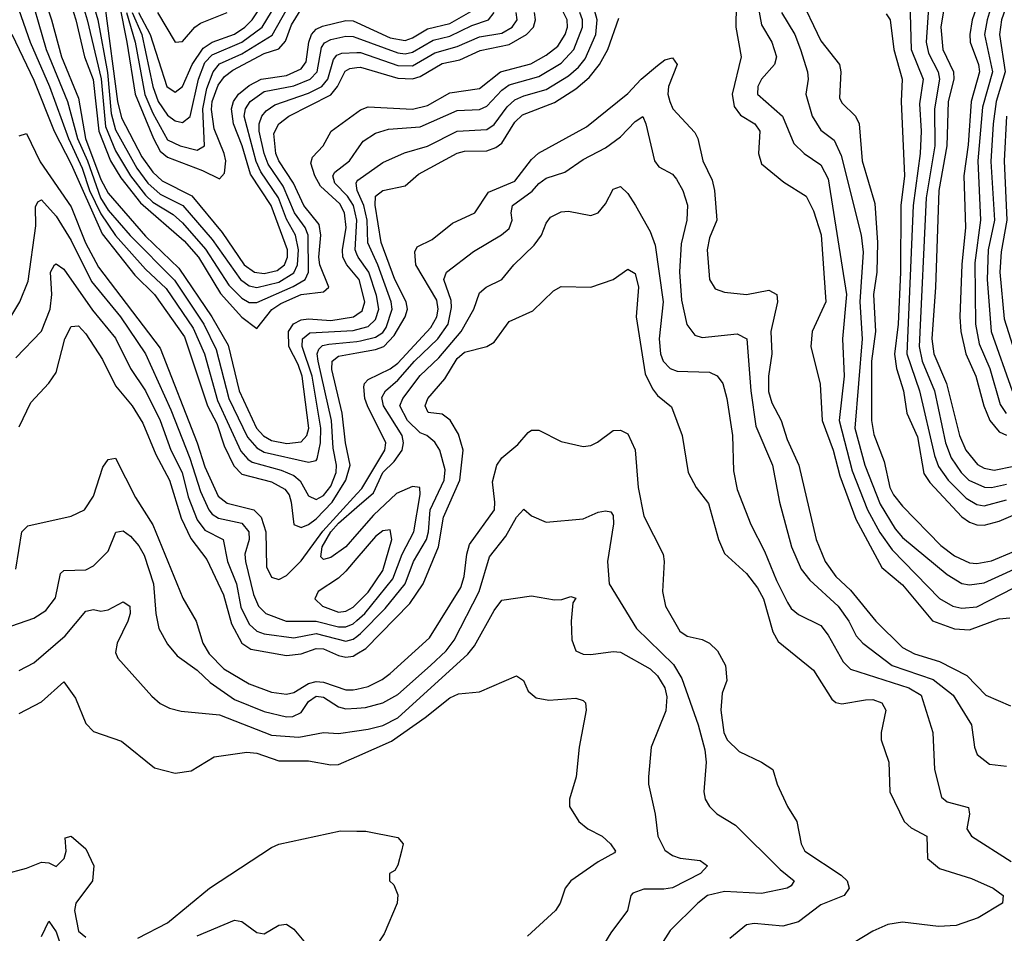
# Model space of a CAD drawing. Header units: inches. Extents: x 990535 to 1117859, y 769386 to 892122.
# Tile 1005 of 1056: x 1089091 to 1091744, y 843229 to 845690. Entities that reach past the tile are written whole.
import ezdxf

# ---------------------------------------------------------------- set-up
doc = ezdxf.new("R2010")
doc.units = ezdxf.units.IN
doc.header["$MEASUREMENT"] = 0
doc.layers.add('B0884', color=7, linetype='Continuous')
doc.layers.add('B0894', color=7, linetype='Continuous')

msp = doc.modelspace()

# ---------------------------------------------------------------- linework, layer by layer
at = {"layer": 'B0884', "color": 5}
for points, elevation in [([(1089121.2, 845861.2), (1089176.8, 845690), (1089203.7, 845590), (1089250, 845479.1), (1089268.8, 845370), (1089310, 845259.9), (1089330, 845222.6), (1089430, 845106.7), (1089520.6, 845020.6), (1089609.2, 844890), (1089653.4, 844813.4), (1089682.9, 844690), (1089729.5, 844589.5), (1089748.7, 844568.7), (1089770, 844556.1), (1089811.6, 844548.4), (1089850, 844553.1), (1089865.5, 844570), (1089870.1, 844590), (1089852.3, 844730), (1089841.6, 844761.6), (1089816.6, 844810), (1089815.4, 844850), (1089829.3, 844870.6), (1089850, 844881.5), (1089870, 844884.4), (1089930, 844880.2), (1089990.6, 844889.4), (1090000, 844896.3)], 3280), ([(1089266.8, 845810), (1089302.3, 845690), (1089327.7, 845547.7), (1089337.5, 845437.5), (1089350, 845393.1), (1089407.2, 845290), (1089436.8, 845250), (1089470, 845220.3), (1089530.6, 845190), (1089610, 845098.3), (1089686.4, 844990), (1089710, 844973.2), (1089730, 844968.9), (1089790, 844983.2), (1089830, 845008.6), (1089840.1, 845030), (1089842.5, 845070), (1089834.6, 845110), (1089810, 845152.6), (1089788.5, 845210), (1089740.7, 845280.7), (1089728.4, 845308.4), (1089696, 845430), (1089699.7, 845450), (1089712.4, 845470), (1089750, 845496.4), (1089830, 845511.7), (1089874.2, 845530), (1089892.8, 845550), (1089904.9, 845615.1), (1089912.4, 845627.6), (1089930, 845637.2), (1089970, 845646), (1089990, 845645.2), (1090000, 845641.5)], 3360), ([(1089340.9, 845830), (1089380.5, 845630), (1089402.2, 845490), (1089451.7, 845370), (1089470, 845336.1), (1089490, 845319.6), (1089584.2, 845284.3), (1089630, 845261.3), (1089643.4, 845276.6), (1089646.5, 845310), (1089642.6, 845330), (1089615.8, 845395.8), (1089607.9, 845447.9), (1089610.3, 845470), (1089626.5, 845513.5), (1089642.9, 845537.1), (1089665.4, 845554.6), (1089750, 845599.4), (1089790, 845611.9), (1089807.3, 845632.7), (1089823.5, 845676.5), (1089854.2, 845725.8)], 3420), ([(1089110, 845794.5), (1089163.2, 845610), (1089220, 845470), (1089247.1, 845370), (1089274.1, 845310), (1089309.5, 845210), (1089330, 845177.5), (1089389, 845109), (1089508.2, 844988.2), (1089587.3, 844870), (1089621.2, 844801.2), (1089655.1, 844670), (1089705.2, 844565.2), (1089730, 844536.4), (1089750, 844524.8), (1089870, 844498.2), (1089890, 844502.6), (1089892.9, 844507.1), (1089901.7, 844550), (1089902.6, 844590), (1089879.2, 844730), (1089852.4, 844810), (1089853.2, 844830), (1089873.6, 844846.4), (1089990, 844852.9), (1090000, 844855.7)], 3260), ([(1089243.2, 845790), (1089273, 845690), (1089310.6, 845530.6), (1089322.8, 845402.8), (1089350, 845337), (1089389.7, 845270), (1089430, 845217.3), (1089450, 845198.5), (1089505.2, 845165.2), (1089530, 845142.7), (1089592.3, 845072.3), (1089655.1, 844975.1), (1089690, 844939.8), (1089710, 844928.5), (1089730, 844928), (1089828.5, 844971.5), (1089860.2, 844990), (1089869.8, 845010.2), (1089868.6, 845110), (1089860.2, 845130), (1089831.7, 845170), (1089801.4, 845241.4), (1089760.6, 845300.6), (1089750, 845329.9), (1089737.1, 845390), (1089737.1, 845410), (1089744.1, 845430), (1089755.5, 845444.5), (1089779.2, 845460.8), (1089870, 845492.4), (1089905.2, 845510), (1089921.6, 845530), (1089936.8, 845583.2), (1089945.6, 845594.4), (1089959.5, 845600.5), (1090000, 845602)], 3340), ([(1089411.2, 845710), (1089442.9, 845650), (1089488.1, 845510), (1089510, 845495.4), (1089530, 845510.6), (1089556.2, 845570), (1089586.1, 845613.9), (1089610, 845629.9), (1089670, 845651.3), (1089698.1, 845670), (1089717.6, 845690), (1089783.1, 845790)], 3480), ([(1089070, 845772.1), (1089119.7, 845630), (1089171.4, 845510), (1089223.2, 845370), (1089260.1, 845290), (1089279.9, 845230), (1089310, 845167), (1089350, 845109.2), (1089430, 845018.2), (1089485.7, 844965.7), (1089558.8, 844858.8), (1089589.5, 844790), (1089624.2, 844664.2), (1089687.6, 844527.6), (1089705.8, 844505.8), (1089718.2, 844498.2), (1089796.2, 844476.2), (1089830, 844461.7), (1089847.4, 844447.4), (1089870, 844407.5), (1089890, 844397.8), (1089910, 844408.6), (1089930, 844433.6), (1089944.2, 844470), (1089945.1, 844490), (1089936.2, 844536.2), (1089931.1, 844610), (1089895.4, 844770), (1089892.6, 844790), (1089897.2, 844802.8), (1089907.6, 844812.4), (1089923.9, 844816.1), (1090000, 844823.6)], 3240), ([(1089218, 845770), (1089243.1, 845690), (1089266.3, 845590), (1089289, 845529), (1089305, 845390), (1089336.1, 845310), (1089364.2, 845264.2), (1089416.7, 845196.7), (1089534.7, 845094.7), (1089573, 845050), (1089632.4, 844952.4), (1089690, 844888.6), (1089730, 844858.3), (1089771.1, 844909), (1089794.6, 844925.4), (1089850, 844949.9), (1089910, 844957.1), (1089924, 844970), (1089899.8, 845030), (1089897.4, 845050), (1089903.2, 845110), (1089898.6, 845138.6), (1089856.8, 845190), (1089829.6, 845249.7), (1089789.6, 845310), (1089781.6, 845330), (1089775.9, 845384.1), (1089790, 845409.7), (1089816.7, 845430), (1089930, 845488.2), (1089948.1, 845510), (1089968.2, 845551.8), (1089981, 845559), (1090000, 845561.1)], 3320), ([(1089394.3, 845710), (1089420.4, 845650), (1089450, 845510), (1089464.3, 845470), (1089490, 845432.9), (1089510, 845417.9), (1089530, 845413.6), (1089550.8, 845429.2), (1089573.3, 845530), (1089590, 845575), (1089610, 845595.9), (1089689.9, 845630), (1089744.3, 845670), (1089804.8, 845770)], 3460), ([(1089378.9, 845710), (1089402.9, 845630), (1089428.9, 845488.9), (1089450, 845438.1), (1089490, 845366.8), (1089524, 845350), (1089570, 845339), (1089589.5, 845350.5), (1089584.8, 845450), (1089595.3, 845504.7), (1089612.3, 845550), (1089630, 845571), (1089690, 845598.7), (1089771.7, 845648.3), (1089829.2, 845750.8)], 3440), ([(1089321.7, 845721.7), (1089355, 845470), (1089366.1, 845426.1), (1089420.4, 845320.4), (1089450, 845279.3), (1089475.7, 845255.7), (1089555.4, 845215.4), (1089636.8, 845116.8), (1089696.3, 845030), (1089724.1, 845010), (1089750, 845006.1), (1089785.2, 845014.8), (1089804.7, 845030), (1089812.6, 845050), (1089812.9, 845070), (1089768.6, 845190), (1089713.7, 845273.7), (1089691.2, 845350), (1089667.6, 845410), (1089662.3, 845450), (1089667.2, 845470), (1089681.1, 845490), (1089710, 845513.4), (1089741.6, 845530), (1089810, 845540), (1089850, 845557.6), (1089863.5, 845576.5), (1089870.7, 845630), (1089877.6, 845650), (1089890, 845664.7), (1089907.5, 845672.5), (1089970, 845687.8), (1089990, 845687.6), (1090000, 845683)], 3380), ([(1089462.6, 845710), (1089510, 845629.8), (1089530, 845631.6), (1089563.3, 845670), (1089578.7, 845681.3), (1089650.4, 845709.6)], 3520), ([(1089070, 845651.7), (1089130, 845527.2), (1089184.5, 845390), (1089230, 845300.8), (1089313.5, 845113.5), (1089401.9, 845001.9), (1089454.5, 844950), (1089535.6, 844835.6), (1089597.2, 844650), (1089622.3, 844602.3), (1089642.1, 844542.1), (1089668.3, 844488.3), (1089690, 844465.6), (1089770, 844444.9), (1089805.4, 844425.4), (1089817.2, 844410), (1089823.2, 844390), (1089830, 844330.2), (1089850, 844321.9), (1089870, 844330), (1089890, 844345.8), (1089933.3, 844390), (1089970.4, 844450), (1089982.1, 844490), (1089968.9, 844550), (1089960.2, 844630), (1089932.4, 844747.6), (1089932.9, 844770), (1089950, 844783.9), (1090000, 844792.6)], 3220), ([(1090000, 844997.8), (1089973.2, 845030), (1089962.3, 845050), (1089960.8, 845070), (1089970.6, 845130), (1089966.7, 845170), (1089953.8, 845193.8), (1089902, 845242), (1089886.9, 845270), (1089876.1, 845303.9), (1089880.3, 845319.7), (1089909, 845350), (1089930.2, 845389.8), (1090000, 845439.9)], 3280), ([(1089090, 845377.7), (1089110, 845383.5), (1089146.9, 845306.9), (1089230, 845185.7), (1089268.8, 845088.8), (1089303.5, 845023.5), (1089470, 844805.6), (1089570, 844550), (1089590, 844485.2), (1089626.6, 844406.6), (1089650, 844387.4), (1089722, 844370), (1089741.7, 844350), (1089754.5, 844310), (1089756.3, 844216.3), (1089770, 844188.3), (1089790, 844182.2), (1089810, 844192.5), (1089850, 844232.1), (1089908.3, 844311.7), (1090000, 844412.6)], 3180), ([(1090000, 845058.8), (1089995.5, 845070), (1089999.5, 845150), (1089990.4, 845190), (1089975, 845215), (1089940.9, 845250), (1089934.8, 845270), (1089940.8, 845279.2), (1089980.4, 845310), (1090000, 845338.5)], 3260), ([(1090000, 845236.3), (1089997.7, 845250), (1090000, 845254)], 3240), ([(1089070, 844894.3), (1089092.1, 844930), (1089114.2, 844985.8), (1089135.3, 845135.2), (1089133.7, 845186.3), (1089140.5, 845199.5), (1089150, 845204.6), (1089190, 845160.9), (1089230, 845095.7), (1089284.5, 844984.5), (1089362.7, 844890), (1089430.6, 844790), (1089498.9, 844638.9), (1089550, 844508.7), (1089578.9, 844418.9), (1089600.8, 844370), (1089610, 844358), (1089627.4, 844347.4), (1089690, 844333.4), (1089708.8, 844310), (1089710, 844290), (1089697.8, 844250), (1089699.7, 844230), (1089721.2, 844141.2), (1089735, 844110), (1089754.8, 844090), (1089809.5, 844069.5), (1089890, 844069.4), (1089950, 844054.2), (1089970, 844054.4), (1089990, 844062.8), (1090000, 844071.5)], 3160), ([(1089081, 844779), (1089150, 844850.9), (1089173.6, 844910), (1089178.4, 844950), (1089174.9, 845010), (1089185.7, 845030), (1089190, 845032.5), (1089210, 845018.1), (1089287.4, 844907.4), (1089350, 844831.9), (1089390.1, 844750), (1089430, 844690.1), (1089470, 844610.1), (1089498.6, 844530), (1089529.4, 844470), (1089545, 844405), (1089570, 844342.9), (1089590, 844315.2), (1089639.9, 844290), (1089651, 844230), (1089675.8, 844170), (1089687.4, 844107.4), (1089710, 844061.9), (1089730, 844042.6), (1089750, 844035.9), (1089830, 844025), (1089890, 844036.4), (1089970, 844015.9), (1089990, 844021.3), (1090000, 844028.6)], 3140), ([(1089090, 844593.1), (1089121.1, 844658.9), (1089170, 844711.1), (1089190, 844739.7), (1089213.3, 844830), (1089230, 844863.8), (1089250, 844865.5), (1089270, 844844.2), (1089314.6, 844774.6), (1089350, 844703.3), (1089394.2, 844650), (1089423.1, 844603.1), (1089458.5, 844518.5), (1089495.2, 844450), (1089526.8, 844346.8), (1089552.3, 844292.3), (1089595.8, 844235.8), (1089641, 844141), (1089662.5, 844062.5), (1089689.9, 844009.9), (1089713.9, 843993.9), (1089810, 843977.5), (1089850, 843981.4), (1089890, 843996.3), (1089910, 843995), (1089950, 843976.7), (1089970, 843972.6), (1089990, 843975.7), (1090000, 843981.8)], 3120), ([(1089081.4, 844210), (1089096.8, 844310), (1089113.6, 844326.4), (1089230, 844352.3), (1089266, 844370), (1089290, 844406), (1089315.2, 844484.8), (1089330, 844505.5), (1089350, 844509.1), (1089403.2, 844403.2), (1089450, 844329.6), (1089531.3, 844131.3), (1089566.5, 844070), (1089584.7, 844010), (1089601.7, 843981.7), (1089641.4, 843941.4), (1089710, 843900.7), (1089770, 843878.1), (1089810, 843873), (1089830, 843877.7), (1089870, 843902.1), (1089890, 843907.5), (1089910, 843905.3), (1089970, 843884.8), (1089990, 843884.4), (1090000, 843886.8)], 3080), ([(1090000, 844303.7), (1089970.2, 844269.8), (1089930, 844240.8), (1089910, 844236.1), (1089903.1, 844243.1), (1089906, 844270), (1089929.5, 844310), (1089950, 844333.4), (1090000, 844376.9)], 3160), ([(1089050, 844049.5), (1089130, 844078), (1089161.5, 844098.5), (1089187.8, 844132.2), (1089201.7, 844198.3), (1089210, 844206.5), (1089270, 844208.3), (1089290, 844219), (1089330, 844257.8), (1089350.6, 844309.4), (1089370, 844312.6), (1089390, 844299.1), (1089412.8, 844272.8), (1089427.1, 844247.1), (1089451.6, 844170), (1089458.3, 844090), (1089466.5, 844050), (1089490, 844008.1), (1089516.1, 843976.1), (1089570, 843937.6), (1089604.7, 843904.7), (1089670, 843858.5), (1089750, 843826.4), (1089810, 843812.1), (1089827.5, 843812.5), (1089850, 843823.2), (1089870, 843853.2), (1089890, 843867.9), (1089910, 843864.7), (1089950, 843838.4), (1089970, 843833.1), (1090000, 843835.5)], 3060), ([(1090000, 844239.5), (1089970, 844204.3), (1089950, 844185.4), (1089895.9, 844150), (1089886.8, 844130), (1089907, 844110), (1089950, 844093.8), (1089970, 844096.8), (1089990, 844107.4), (1090000, 844117.4)], 3180), ([(1089090, 843936.8), (1089130, 843957.8), (1089213.8, 844030), (1089270, 844097), (1089290, 844101.5), (1089310, 844096.9), (1089330, 844100.3), (1089370, 844121.7), (1089387.9, 844110), (1089388.9, 844090), (1089383.1, 844070), (1089353.9, 844010), (1089350, 843984.9), (1089355.5, 843970), (1089447.2, 843867.2), (1089470, 843847.5), (1089494.8, 843834.8), (1089526.8, 843826.8), (1089630, 843817.6), (1089770, 843762.7), (1089843.1, 843756.9), (1089910, 843769.2), (1089950, 843767.2), (1090000, 843774.5)], 3040), ([(1089090, 843820.4), (1089150, 843852.3), (1089210, 843906.5), (1089242.1, 843862.1), (1089270, 843793.5), (1089290, 843772), (1089366.2, 843746.2), (1089454.4, 843674.4), (1089510, 843659.7), (1089553.3, 843666.7), (1089615.7, 843704.3), (1089703.2, 843716.8), (1089730, 843714.2), (1089790, 843693.6), (1089870, 843693.5), (1089930, 843682.1), (1089950, 843683.2), (1090000, 843705.4)], 3020), ([(1089410, 843215.2), (1089490, 843257), (1089603.1, 843350), (1089770, 843460.1), (1089790, 843468.8), (1089955.6, 843504.4), (1090000, 843504.2)], 2980), ([(1088650, 843156.2), (1088810, 843305.8), (1088850, 843323), (1088970, 843347), (1089050, 843387.8), (1089110, 843403.8), (1089150, 843420.2), (1089170, 843418.3), (1089190, 843408.9), (1089211.6, 843430), (1089216.5, 843450), (1089214.3, 843485.7), (1089230, 843490.6), (1089270, 843456.4), (1089291.2, 843410), (1089287.9, 843370), (1089242.4, 843310), (1089239.4, 843290), (1089250, 843234.3), (1089270, 843218.4)], 2980), ([(1089570, 843221.4), (1089670, 843263.6), (1089690, 843260.3), (1089730, 843230.4), (1089750, 843227.2), (1089790, 843250.6), (1089810, 843253.4), (1089830, 843239.5), (1089861.8, 843201.8)], 2960), ([(1089150, 843219.5), (1089170, 843261.1), (1089190, 843232.2), (1089200.4, 843200.4)], 2960)]:
    msp.add_lwpolyline(points, dxfattribs=dict(at, elevation=elevation))
at = {"layer": 'B0894', "color": 5}
for points, elevation in [([(1091771.3, 846208.7), (1091740.5, 846110), (1091742.1, 846010), (1091730.2, 845890), (1091727.3, 845790), (1091697.7, 845690), (1091691.1, 845650), (1091712.1, 845550), (1091685, 845455), (1091672.6, 845310), (1091679.6, 845150), (1091664.4, 845035.6), (1091666.4, 844870), (1091676.5, 844816.5), (1091705.5, 844750), (1091733, 844653), (1091749.5, 844629.5)], 3440), ([(1091544.4, 845790), (1091533.3, 845630), (1091540, 845600), (1091565.7, 845550), (1091570, 845530), (1091556, 845450), (1091556.6, 845350), (1091533.3, 845210), (1091514.4, 844810), (1091522.7, 844770), (1091556.4, 844690), (1091585.8, 844550), (1091601.1, 844510), (1091627.9, 844470), (1091648.8, 844450), (1091690.5, 844430.5), (1091710, 844429.6), (1091750, 844438.6)], 3360), ([(1091190, 845759.7), (1091250, 845633.2), (1091300.1, 845570), (1091303.4, 845550), (1091299.9, 845479.9), (1091306.1, 845466.1), (1091343.5, 845430), (1091352.9, 845410), (1091361.3, 845310), (1091395.1, 845195.1), (1091402.8, 845090), (1091400.3, 845010), (1091392.1, 844950), (1091396.9, 844850), (1091386.1, 844770), (1091386.4, 844610), (1091392.4, 844572.4), (1091420.2, 844500.2), (1091435.8, 844430), (1091445.3, 844410), (1091470, 844379.1), (1091573.6, 844273.6), (1091610, 844245.9), (1091650, 844226.6), (1091670, 844224.6), (1091710, 844232), (1091830, 844282.9)], 3280), ([(1091685, 845770), (1091657.9, 845690), (1091651.2, 845650), (1091652.4, 845630), (1091674.4, 845570), (1091677, 845550), (1091654.7, 845470), (1091646.6, 845353.4), (1091634.9, 845270), (1091639.6, 845130), (1091629.5, 845030.5), (1091624.7, 844890), (1091627.3, 844850), (1091640.2, 844790), (1091667.7, 844730), (1091689.2, 844650), (1091705.1, 844610), (1091730, 844579.7), (1091750, 844570.6)], 3420), ([(1091764.6, 845770), (1091736.8, 845690), (1091731.2, 845650), (1091746.6, 845550), (1091722.4, 845470), (1091714.1, 845410), (1091708.3, 845308.3), (1091717.6, 845150), (1091701.1, 845070), (1091698, 844990), (1091708.6, 844850), (1091764.9, 844690)], 3460), ([(1090000, 845254), (1090002.2, 845257.8), (1090070, 845305.2), (1090128.5, 845331.5), (1090190, 845349.1), (1090270, 845390.3), (1090350, 845394.4), (1090370, 845408.3), (1090404.6, 845455.4), (1090425.8, 845474.2), (1090450, 845485.4), (1090510, 845502), (1090570, 845538.8), (1090597.4, 845562.6), (1090614.8, 845585.2), (1090643.4, 845650), (1090647, 845690), (1090630, 845753)], 3240), ([(1090000, 845439.9), (1090010, 845447.1), (1090030, 845455.4), (1090150, 845448.9), (1090190, 845459.3), (1090250, 845493.3), (1090330, 845504.8), (1090386.9, 845550), (1090468.3, 845571.7), (1090510, 845594.5), (1090541.2, 845618.8), (1090561.3, 845650), (1090566.9, 845670), (1090566.4, 845690), (1090536.6, 845750)], 3280), ([(1091022.2, 845730), (1091021.1, 845670), (1091035.6, 845590), (1091011.4, 845490), (1091016.2, 845456.2), (1091033.1, 845433.1), (1091072.4, 845410), (1091085.5, 845390), (1091082.3, 845330), (1091090, 845301.7), (1091150, 845252.7), (1091210, 845215), (1091230, 845175.4), (1091250.8, 845110.8), (1091262.9, 844930), (1091226.7, 844850), (1091222.8, 844810), (1091248.3, 844708.3), (1091253.1, 844610), (1091283.2, 844530), (1091301.1, 844461.1), (1091344.5, 844344.5), (1091414.3, 844214.3), (1091470, 844167.4), (1091550.3, 844070.3), (1091610, 844048.6), (1091650, 844046.1), (1091730, 844075.9), (1091758.7, 844078.7)], 3220), ([(1091076.1, 845750), (1091090, 845676.9), (1091117.9, 845630), (1091130.1, 845590), (1091125.2, 845570), (1091090, 845529.8), (1091079.8, 845510), (1091079.5, 845490), (1091146.3, 845430), (1091177.1, 845357.1), (1091204.8, 845330), (1091250, 845299.4), (1091270, 845261.3), (1091318.7, 844950), (1091308.6, 844830), (1091313.1, 844730), (1091298.9, 844610), (1091334.3, 844474.3), (1091376, 844370), (1091408.4, 844308.4), (1091442, 844262), (1091570, 844130.5), (1091605.8, 844110), (1091630, 844104.4), (1091670, 844108.3), (1091770, 844159.5)], 3240), ([(1091490, 845738.6), (1091493.3, 845610), (1091525.5, 845530), (1091516, 845464), (1091520.1, 845390), (1091517.6, 845330), (1091498.8, 845190), (1091481.8, 844790), (1091515.5, 844690), (1091555.7, 844515.7), (1091566.6, 844486.6), (1091592.9, 844450), (1091641.5, 844401.5), (1091670, 844383.8), (1091690, 844380.2), (1091750, 844396.2)], 3340), ([(1091582.6, 845730), (1091573.3, 845670), (1091578.5, 845610), (1091607.5, 845550), (1091608.2, 845530), (1091593.3, 845470), (1091589.1, 845350), (1091567.4, 845230), (1091559.2, 844970), (1091549, 844830), (1091554.7, 844790), (1091588.2, 844710), (1091623.1, 844570), (1091640.2, 844530), (1091672.2, 844492.2), (1091690, 844482), (1091716.6, 844476.6), (1091770, 844487)], 3380), ([(1090000, 845683), (1090090, 845641.8), (1090130, 845634), (1090150, 845641), (1090190, 845665.8), (1090250, 845680.5), (1090307.3, 845712.7)], 3380), ([(1090000, 845641.5), (1090110, 845601.3), (1090130, 845598.7), (1090150, 845602.6), (1090205, 845635), (1090250, 845645.8), (1090310, 845674.6), (1090354.8, 845690), (1090370.2, 845710)], 3360), ([(1090000, 845602), (1090010, 845602.3), (1090110, 845567.3), (1090150, 845566.2), (1090210, 845601), (1090270, 845618.5), (1090330, 845643.9), (1090390, 845654.3), (1090418.4, 845670), (1090431.3, 845690), (1090429.1, 845710)], 3340), ([(1090000, 845561.1), (1090010, 845562.3), (1090110, 845532.5), (1090150, 845531.4), (1090170, 845537.3), (1090230, 845572.1), (1090277.5, 845582.5), (1090332.3, 845607.7), (1090410, 845623.4), (1090457.3, 845650), (1090475.4, 845670), (1090481.5, 845690), (1090478.6, 845710)], 3320), ([(1090000, 845338.5), (1090016.9, 845363.1), (1090050, 845384.8), (1090084.9, 845395.1), (1090170, 845401.9), (1090270, 845445.4), (1090330, 845448.6), (1090350, 845457.4), (1090390, 845500.1), (1090410, 845515), (1090490, 845537.5), (1090550, 845573.1), (1090584, 845610), (1090608.2, 845670), (1090607.7, 845690), (1090600.3, 845710)], 3260), ([(1091143.5, 845710), (1091179.9, 845650), (1091195.5, 845610), (1091213.6, 845550), (1091215.4, 845530), (1091209.6, 845490), (1091226.9, 845430), (1091250, 845392.8), (1091285.4, 845365.4), (1091304.5, 845324.5), (1091358.3, 845110), (1091363.5, 845063.5), (1091355.3, 844930), (1091361.4, 844830), (1091341.8, 844590), (1091368.4, 844490), (1091410, 844385.2), (1091450, 844318.2), (1091470, 844295.4), (1091590, 844195.2), (1091630, 844171.4), (1091650, 844167.6), (1091690, 844173.3), (1091810, 844227.7)], 3260), ([(1091426.3, 845706.3), (1091436.6, 845690), (1091446.4, 845610), (1091469.4, 845530), (1091466.7, 845470), (1091475.3, 845270), (1091465.6, 845190), (1091464.9, 845010), (1091458.4, 844870), (1091448.7, 844788.7), (1091453.7, 844750), (1091472.4, 844690), (1091481.2, 844630), (1091510, 844565.9), (1091527.7, 844467.7), (1091543.7, 844443.7), (1091630, 844350.4), (1091650, 844336.3), (1091670, 844329.3), (1091690, 844328.2), (1091730, 844339.1), (1091810, 844373.6)], 3320), ([(1090000, 844792.6), (1090050, 844801.3), (1090072.8, 844810), (1090100.8, 844839.2), (1090129.8, 844890), (1090136.2, 844910), (1090132.8, 844930), (1090101.9, 844990), (1090065.6, 845090), (1090049.4, 845190.6), (1090050, 845215.1), (1090070, 845229.7), (1090130, 845242.8), (1090166.2, 845273.8), (1090270, 845330.7), (1090290, 845335.7), (1090350, 845336.8), (1090374.4, 845345.6), (1090390, 845357.8), (1090425.5, 845414.5), (1090445.8, 845434.2), (1090532.5, 845467.5), (1090590, 845503.6), (1090625.7, 845534.3), (1090653.8, 845570), (1090675.7, 845610), (1090705.8, 845694.2)], 3220), ([(1090000, 844412.6), (1090013.1, 844426.9), (1090075.4, 844530), (1090078.3, 844550), (1090028.8, 844650), (1090021.5, 844670), (1090018.8, 844701.2), (1090020.4, 844710), (1090030, 844720.8), (1090090, 844749.4), (1090110, 844764.5), (1090198.7, 844861.3), (1090215.1, 844890), (1090218.7, 844910), (1090214.9, 844934.9), (1090158.6, 845030), (1090155.6, 845064.4), (1090161.9, 845078.1), (1090202.4, 845097.6), (1090257.6, 845142.4), (1090317.5, 845170), (1090354.2, 845225.8), (1090425.1, 845254.9), (1090470, 845313.3), (1090489.6, 845330.4), (1090618.4, 845401.6), (1090730, 845491.4), (1090766, 845530), (1090810, 845566.6), (1090830, 845581.8), (1090850, 845587.2), (1090862.5, 845570), (1090839.7, 845510), (1090837.9, 845490), (1090842.6, 845470), (1090850.9, 845450), (1090910, 845386.8), (1090918.1, 845370), (1090931.9, 845310), (1090957.5, 845257.5), (1090963.7, 845230), (1090969.6, 845150.4), (1090950, 845102.6), (1090943.4, 845070), (1090950.2, 844990), (1090965.4, 844965.4), (1090990, 844956.3), (1091050, 844949.5), (1091110, 844961.5), (1091131.1, 844950), (1091133.4, 844930), (1091114.8, 844850), (1091117.4, 844790), (1091109.1, 844730), (1091108.7, 844688.7), (1091117.5, 844657.5), (1091142.9, 844610), (1091159.5, 844559.5), (1091190.4, 844490), (1091236.9, 844290), (1091261.5, 844230), (1091290, 844190.1), (1091330, 844152.9), (1091397.9, 844070), (1091470, 843998.7), (1091502, 843982), (1091570, 843961.3), (1091643.4, 843923.4), (1091694.7, 843870), (1091761.1, 843841.1)], 3180), ([(1090000, 844376.9), (1090044.4, 844415.6), (1090069.8, 844470), (1090100.5, 844499.5), (1090121.6, 844530), (1090125.6, 844550), (1090122, 844570), (1090071.2, 844650), (1090067.5, 844672.5), (1090076.7, 844690), (1090110, 844718.7), (1090154.9, 844770), (1090217.7, 844830), (1090245.6, 844870), (1090255, 844915), (1090253.6, 844933.6), (1090234.6, 844990), (1090241, 845010), (1090314.1, 845065.9), (1090389.2, 845110.8), (1090410, 845128.1), (1090418.7, 845150), (1090415.4, 845170), (1090419.5, 845190), (1090471.8, 845228.2), (1090490, 845249.2), (1090510, 845263.3), (1090560.6, 845279.4), (1090610, 845313.5), (1090670, 845345.2), (1090710, 845374.3), (1090750, 845416.4), (1090770, 845429.1), (1090778.5, 845410), (1090801.6, 845310), (1090813.7, 845293.7), (1090850, 845273.8), (1090860.9, 845260.9), (1090878.1, 845230), (1090890.8, 845190.8), (1090888.9, 845150), (1090873.2, 845086.8), (1090869.5, 845010.5), (1090874.3, 844934.3), (1090888.7, 844868.7), (1090910, 844840.5), (1090930, 844833.8), (1091024.2, 844844.2), (1091050.1, 844830.1), (1091061.4, 844690), (1091075, 844595), (1091119.7, 844490), (1091138.1, 844390), (1091170.5, 844270), (1091197.1, 844210), (1091220.5, 844180.5), (1091296.3, 844110), (1091324.9, 844070), (1091345.2, 844030), (1091363.3, 844010), (1091442.2, 843950), (1091552.2, 843912.2), (1091606.1, 843870), (1091655.4, 843790), (1091663.8, 843730), (1091671, 843710), (1091704.4, 843684.4), (1091750, 843678.7)], 3160), ([(1091750.4, 845430), (1091743.5, 845310), (1091750.8, 845150), (1091735.5, 845064.5), (1091732.5, 845010), (1091744, 844884), (1091790, 844739.6)], 3480), ([(1090000, 844028.6), (1090010, 844036), (1090076.4, 844103.6), (1090130, 844170), (1090152.1, 844230), (1090187.3, 844290), (1090193.3, 844310), (1090197, 844370), (1090235.2, 844450), (1090237.7, 844477.7), (1090223.4, 844530), (1090210, 844551.9), (1090188.4, 844570), (1090170, 844577.4), (1090136.2, 844610), (1090115.4, 844650), (1090123.6, 844670), (1090170, 844731.3), (1090220.6, 844779.4), (1090280.9, 844850), (1090315.3, 844910), (1090330, 844954.3), (1090347.9, 844970), (1090390, 844990.2), (1090422.6, 845030), (1090477.6, 845082.4), (1090497.2, 845110), (1090510, 845142.3), (1090521.6, 845158.4), (1090550, 845172.9), (1090570, 845174.4), (1090630, 845162.6), (1090649.9, 845170.1), (1090670, 845194), (1090690, 845234), (1090710, 845240.7), (1090730, 845221.6), (1090750.1, 845190.1), (1090790, 845119.6), (1090803.2, 845083.2), (1090824.8, 844930), (1090814.2, 844830), (1090818.1, 844790), (1090824.9, 844770), (1090843.9, 844750), (1090862.9, 844742.9), (1090950, 844740.8), (1090971, 844731), (1090985.6, 844710), (1090997, 844670), (1091011.6, 844570), (1091014.9, 844474.9), (1091024.5, 844424.5), (1091061.4, 844330), (1091098.5, 844258.5), (1091130, 844179.1), (1091159.7, 844119.7), (1091170, 844104.2), (1091190, 844087.8), (1091250, 844057.7), (1091270, 844031.5), (1091310, 843959.8), (1091330, 843939.9), (1091487.1, 843890), (1091519.9, 843870), (1091551.3, 843770), (1091556.4, 843670), (1091575.4, 843595.4), (1091590, 843582.8), (1091647.8, 843567.8), (1091650.6, 843550), (1091643.2, 843510), (1091656.1, 843490), (1091762.2, 843422.2)], 3140), ([(1090000, 844823.6), (1090010, 844824.6), (1090050, 844834.8), (1090070, 844847.8), (1090078.8, 844861.2), (1090095.1, 844910), (1090092.6, 844930), (1090056.5, 845030), (1090029.1, 845089.1), (1090027.3, 845150), (1090018.8, 845190), (1090001, 845230), (1090000, 845236.3)], 3240), ([(1090000, 844855.7), (1090030, 844863.9), (1090050, 844882.6), (1090058.7, 844910), (1090052.6, 844947.4), (1090031.9, 845010), (1090003.5, 845050), (1090000, 845058.8)], 3260), ([(1090000, 843981.8), (1090023.7, 843996.3), (1090142.4, 844117.6), (1090178.3, 844170), (1090219.4, 844270), (1090233.1, 844350), (1090277.4, 844450), (1090286.5, 844530), (1090273.7, 844573.7), (1090251.5, 844611.5), (1090230, 844627.7), (1090191.9, 844631.9), (1090183.7, 844650), (1090191.4, 844670), (1090237.2, 844722.8), (1090270, 844777), (1090290, 844794.8), (1090349.9, 844810.1), (1090370, 844821.5), (1090410, 844876.8), (1090473.9, 844906.1), (1090530, 844959.6), (1090550, 844971.3), (1090630, 844969.2), (1090690, 844990.2), (1090730, 845018), (1090750, 845006), (1090758.4, 844970), (1090752.7, 844890), (1090776.4, 844736.4), (1090795.9, 844695.9), (1090810, 844677.5), (1090847.1, 844647.1), (1090876.3, 844570), (1090892.6, 844470), (1090913.8, 844430), (1090947.1, 844387.1), (1090974.2, 844290), (1090990, 844252.2), (1091050, 844197.8), (1091079.5, 844159.5), (1091095.6, 844130), (1091120.9, 844040.9), (1091135, 844015), (1091230, 843937.7), (1091279.3, 843859.3), (1091290.1, 843850.1), (1091306.8, 843846.8), (1091370, 843858), (1091390, 843858.3), (1091414.4, 843850), (1091424.7, 843830), (1091412.3, 843770), (1091412.5, 843750), (1091432.8, 843690), (1091435.7, 843610), (1091474.1, 843530), (1091493, 843513), (1091535.4, 843490), (1091536.8, 843430), (1091570, 843403.1), (1091655.8, 843375.8), (1091714.2, 843350), (1091741.3, 843330), (1091739.1, 843310), (1091673.5, 843270), (1091614.6, 843250), (1091566.7, 843246.7), (1091470, 843258.2), (1091430, 843252.6), (1091390, 843234.7), (1091310, 843186.2)], 3120), ([(1090000, 844896.3), (1090013.8, 844906.2), (1090021, 844930), (1090006.5, 844990), (1090000, 844997.8)], 3280), ([(1090000, 843886.8), (1090030, 843893.9), (1090067.8, 843912.2), (1090090, 843928.6), (1090195.3, 844024.7), (1090279.8, 844160.2), (1090289, 844190), (1090295.8, 844250), (1090303.3, 844276.6), (1090370.3, 844370), (1090371.9, 844390), (1090365.1, 844445.1), (1090377.4, 844490), (1090390.4, 844510), (1090433.9, 844546), (1090461.6, 844578.4), (1090470, 844584.7), (1090490, 844584.1), (1090550, 844553.4), (1090610, 844540.2), (1090630, 844543.2), (1090648.1, 844551.9), (1090690, 844583.6), (1090710, 844583.9), (1090730, 844574.2), (1090750, 844531.6), (1090758.1, 844430), (1090772.6, 844352.6), (1090825, 844250), (1090827.7, 844230), (1090823.5, 844150), (1090831.5, 844110), (1090870, 844042.7), (1090890, 844029.5), (1090930, 844019.8), (1090950.3, 844010), (1090971.2, 843990), (1090993.2, 843950), (1090996.5, 843910), (1090984.1, 843875.9), (1090980.1, 843830), (1090988.4, 843770), (1090997.4, 843750), (1091030, 843718.5), (1091090.2, 843690), (1091120.7, 843670), (1091132, 843630), (1091160.2, 843570), (1091185.4, 843530), (1091196.8, 843470), (1091206.7, 843450), (1091305, 843385), (1091321, 843370), (1091326.5, 843350), (1091312.3, 843330), (1091250, 843305.4), (1091190, 843259.5), (1091147.4, 843247.4), (1091070, 843254.9), (1091050, 843251.1), (1091005, 843215)], 3080), ([(1090000, 844071.5), (1090021.3, 844090), (1090096.5, 844183.5), (1090121.6, 844250), (1090152.9, 844310), (1090170.5, 844410.5), (1090169.9, 844429.8), (1090150, 844432.9), (1090106.8, 844413.2), (1090045.1, 844354.9), (1090000, 844303.7)], 3160), ([(1090000, 843835.5), (1090022.8, 843837.2), (1090070, 843849.2), (1090110, 843871.8), (1090198.3, 843950), (1090240.5, 843990), (1090262, 844018), (1090329.7, 844150), (1090356.8, 844243.2), (1090401.1, 844298.9), (1090430, 844350.2), (1090450, 844371.6), (1090470, 844353.6), (1090510, 844336.5), (1090610, 844345.4), (1090650, 844363), (1090670, 844367.3), (1090683.8, 844363.8), (1090690, 844354), (1090691.5, 844331.5), (1090674.8, 844230), (1090679.8, 844170), (1090753.3, 844050), (1090852.8, 843952.8), (1090875.3, 843915.3), (1090919.2, 843790), (1090937, 843723), (1090941.3, 843690), (1090934.3, 843610), (1090938.2, 843590), (1090950.2, 843570), (1090970, 843550.2), (1091020.1, 843520.1), (1091140.2, 843400.2), (1091178.4, 843370), (1091170, 843356.9), (1091159.3, 843350), (1091090, 843335.4), (1090990, 843341.5), (1090944.7, 843330), (1090918.8, 843310), (1090843.7, 843236.3), (1090802, 843170)], 3060), ([(1090000, 844117.4), (1090030, 844147.5), (1090070, 844206.5), (1090094.1, 844290), (1090090, 844315.9), (1090070, 844312.6), (1090050, 844298.2), (1090000, 844239.5)], 3180), ([(1090000, 843774.5), (1090030, 843778.8), (1090070, 843788.9), (1090110, 843809.5), (1090299.1, 843980.9), (1090316.8, 844003.2), (1090370, 844098.6), (1090390, 844125.8), (1090470, 844137.8), (1090532.7, 844127.3), (1090552.2, 844127.8), (1090576.1, 844136.1), (1090590, 844132), (1090581.3, 844118.7), (1090577.5, 844070), (1090579.4, 844019.4), (1090590.1, 843990.1), (1090610, 843980.6), (1090630, 843979.5), (1090690, 843987.8), (1090710, 843986.2), (1090790, 843941.3), (1090810, 843922.6), (1090829.7, 843890), (1090834.6, 843865.4), (1090832.2, 843827.8), (1090793.1, 843730), (1090785.5, 843650), (1090785.2, 843630), (1090803.8, 843550), (1090811, 843490), (1090830, 843452.6), (1090850, 843438.4), (1090871.1, 843431.1), (1090925.1, 843425.1), (1090944.9, 843410), (1090925.9, 843390), (1090850, 843351.5), (1090827.1, 843347.1), (1090772.6, 843347.4), (1090743.4, 843336.6), (1090737.7, 843330), (1090728.6, 843290), (1090683.7, 843230), (1090625.6, 843134.4)], 3040), ([(1090000, 843705.4), (1090093.3, 843746.7), (1090183.5, 843810), (1090250, 843863.4), (1090274, 843874), (1090330, 843879.3), (1090430, 843922.7), (1090448.5, 843910), (1090461.4, 843881.4), (1090483, 843863), (1090517.1, 843857.1), (1090590, 843862.4), (1090610, 843855.8), (1090615.8, 843850), (1090617.4, 843830), (1090598.6, 843730), (1090590.3, 843650), (1090573.1, 843590), (1090572.9, 843570), (1090598.3, 843530), (1090621.7, 843510), (1090660.6, 843490), (1090683.2, 843470), (1090696.9, 843450), (1090694.4, 843445.6), (1090650, 843421), (1090576.1, 843370), (1090561.2, 843350), (1090547.8, 843310), (1090534.9, 843290), (1090459.5, 843220.5)], 3020), ([(1090000, 843504.2), (1090024.2, 843504.2), (1090110, 843486.5), (1090124.7, 843470), (1090120.1, 843450), (1090110, 843411.8), (1090102, 843398), (1090087.7, 843390), (1090088, 843370), (1090099.3, 843359.3), (1090110, 843332), (1090108.5, 843310), (1090073.2, 843226.8), (1090049.1, 843190), (1090031.1, 843130), (1090000, 843082.4)], 2980)]:
    msp.add_lwpolyline(points, dxfattribs=dict(at, elevation=elevation))

doc.saveas('drawing.dxf')
